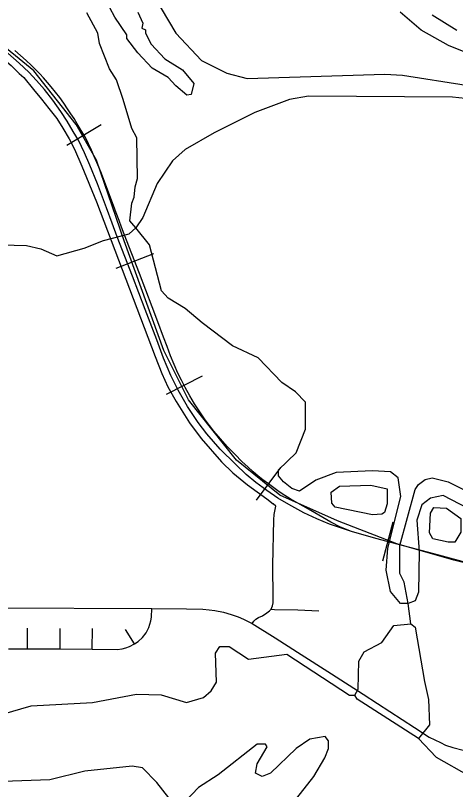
# Model space of a CAD drawing. Extents: x -1403959 to 81668, y -1400582 to 11018.
# Drawn here: x 7452.7 to 7531.9, y 7946.8 to 8085.9 of the extents above; entities that cross this region are included whole.
import ezdxf

# ---------------------------------------------------------------- set-up
doc = ezdxf.new("R2010")
doc.units = 0
for name, color, linetype in [('tdCiSectNmbr', 7, 'Continuous'), ('tdCiSectTwpRng', 7, 'Continuous'), ('tdCoSecRteBand', 7, 'Continuous'), ('tdCoSurfBitum', 7, 'Continuous')]:
    doc.layers.add(name, color=color, linetype=linetype)

msp = doc.modelspace()

# ---------------------------------------------------------------- linework, layer by layer
at = {"layer": 'tdCiSectNmbr'}
for points in [[(7419.84, 8102.96), (7431.08, 8094.04), (7441.8, 8085.19), (7446.72, 8081.35), (7451.93, 8076.94), (7453.38, 8075.54)], [(7453.38, 8075.54), (7454.18, 8074.77), (7455.97, 8072.64)], [(7455.97, 8072.64), (7457.4, 8070.88), (7458.71, 8069.2), (7460.11, 8067.41), (7461.24, 8065.66), (7462.33, 8063.78), (7463.29, 8061.93), (7464.62, 8058.85), (7467.26, 8052.43), (7477.84, 8024.62)], [(7477.84, 8024.62), (7479.04, 8021.59), (7480.12, 8019.2), (7481.63, 8016.54), (7484.02, 8012.73), (7486.08, 8009.88), (7489.73, 8005.71), (7491.77, 8003.73), (7494.45, 8001.54), (7497.94, 7999.05), (7499.07, 7998.13)], [(7498.7, 7979.23), (7498.96, 7979.82), (7499.05, 7980.33), (7499.07, 7981.19), (7498.98, 7987.12), (7499.15, 7995.26), (7499.22, 7996.25), (7499.55, 7997.74), (7499.07, 7998.13)], [(7427.04, 7981.06), (7427.84, 7980.62), (7428.61, 7980.26), (7429.38, 7980), (7430.24, 7979.78), (7430.91, 7979.69), (7431.68, 7979.63), (7432.64, 7979.6), (7437.78, 7979.58), (7443.53, 7979.52), (7449.17, 7979.47), (7477.2, 7979.32), (7483.49, 7979.27), (7486.38, 7979.2), (7487.55, 7979.12), (7488.54, 7978.96), (7490.14, 7978.65), (7491.49, 7978.27), (7492.78, 7977.81), (7493.71, 7977.43), (7495.29, 7976.65), (7495.29, 7976.65)], [(7495.29, 7976.65), (7495.58, 7977.06), (7495.91, 7977.42), (7496.41, 7977.7), (7497.12, 7978.02), (7497.4, 7978.19)], [(7497.4, 7978.19), (7497.67, 7978.35), (7498.4, 7978.92), (7498.7, 7979.23)], [(7495.29, 7976.65), (7499.39, 7974.07), (7503.44, 7971.48), (7509.55, 7967.56), (7515.22, 7963.92), (7517.83, 7962.23), (7524.47, 7957.91), (7527.09, 7956.2), (7529.17, 7955.21), (7530.08, 7954.78), (7531.36, 7954.33), (7533.22, 7953.86), (7534.69, 7953.55), (7536.08, 7953.37), (7539.13, 7953.2), (7539.62, 7953.18), (7542.9, 7953.04), (7545.21, 7952.89), (7545.26, 7952.9)]]:
    msp.add_lwpolyline(points, dxfattribs=at)
at = {"layer": 'tdCiSectTwpRng'}
for points in [[(7451.43, 7972.1), (7454.87, 7972.1), (7460.72, 7972.06), (7466.51, 7971.99), (7471.01, 7971.95), (7471.92, 7972.09), (7472.57, 7972.27), (7473.18, 7972.49), (7474.1, 7972.96), (7474.74, 7973.4), (7475.54, 7974.14), (7476.18, 7974.96), (7476.69, 7975.93), (7477.03, 7977.09), (7477.15, 7977.76), (7477.2, 7979.32)], [(7498.7, 7979.23), (7499.32, 7979.17), (7503.52, 7979.1), (7507.25, 7978.91)], [(7454.87, 7972.1), (7454.89, 7975.78)], [(7460.72, 7972.06), (7460.73, 7975.72)], [(7466.51, 7971.99), (7466.55, 7975.72)], [(7474.1, 7972.96), (7472.52, 7975.53)]]:
    msp.add_lwpolyline(points, dxfattribs=at)
at = {"layer": 'tdCoSecRteBand'}
for p, q in [((7468.14, 8066.26), (7461.91, 8062.55)), ((7477.51, 8043.08), (7470.74, 8040.47)), ((7486.28, 8021.1), (7479.8, 8017.83)), ((7500.35, 8004.65), (7496.02, 7998.83)), ((7520.59, 7994.84), (7518.75, 7987.82))]:
    msp.add_line(p, q, dxfattribs=at)
for points in [[(7559.76, 7980.9), (7531.53, 7988), (7521.3, 7990.93), (7510.62, 7995.08), (7500.25, 7999.69), (7492.48, 8005.98), (7483.8, 8016.84), (7479.39, 8025.71), (7472.27, 8045.43), (7467.27, 8059.95), (7463.62, 8066.37), (7456.01, 8076.01), (7448.39, 8082.14), (7425.07, 8101.14), (7411.35, 8112.48)], [(7540.55, 7985.75), (7528.86, 7988.92), (7517.55, 7991.89), (7513.12, 7993.15), (7511.15, 7993.93), (7509.41, 7994.87), (7505.84, 7996.97), (7502.13, 7999.07), (7501.13, 7999.65), (7500.15, 8000.32), (7499.18, 8001), (7498.19, 8001.73), (7497.2, 8002.47), (7496.32, 8003.19), (7495.45, 8003.91), (7494.47, 8004.81), (7493.5, 8005.71), (7492.14, 8007.07), (7490.78, 8008.43), (7489.59, 8009.81), (7488.4, 8011.19), (7487.61, 8012.22), (7486.83, 8013.24), (7485.86, 8014.68), (7484.9, 8016.11), (7484.06, 8017.58), (7483.23, 8019.05), (7482.57, 8020.36), (7481.91, 8021.66), (7481.25, 8023.22), (7480.59, 8024.78), (7479.97, 8026.44), (7479.35, 8028.1), (7478.31, 8030.84), (7477.27, 8033.58), (7476.13, 8036.56), (7474.99, 8039.54), (7473.62, 8043.09), (7472.25, 8046.64), (7471.79, 8047.86), (7471.34, 8049.09), (7470.83, 8050.45), (7470.32, 8051.81), (7469.51, 8053.97), (7468.7, 8056.12), (7468.03, 8057.82), (7467.35, 8059.52), (7466.87, 8060.61), (7466.39, 8061.7), (7465.83, 8062.85), (7465.27, 8064.01), (7464.8, 8064.79), (7464.34, 8065.58), (7463.79, 8066.49), (7463.25, 8067.41), (7462.66, 8068.29), (7462.08, 8069.18), (7461.38, 8070.19), (7460.68, 8071.21), (7459.91, 8072.16), (7459.14, 8073.11), (7458.43, 8073.91), (7457.72, 8074.71), (7457.05, 8075.46), (7456.37, 8076.2), (7455.5, 8077.03), (7454.62, 8077.85), (7453.61, 8078.74), (7452.6, 8079.63)], [(7540.55, 7985.75), (7528.86, 7988.92), (7517.55, 7991.89), (7513.12, 7993.15), (7509.18, 7994.52), (7506.88, 7995.46), (7504.6, 7996.5), (7501.88, 7998.02), (7499.88, 7999.19), (7497.93, 8000.53), (7495.95, 8002), (7494.2, 8003.45), (7492.25, 8005.25), (7489.53, 8007.96), (7487.15, 8010.72), (7485.58, 8012.78), (7483.65, 8015.64), (7481.98, 8018.59), (7480.66, 8021.2), (7479.34, 8024.32), (7478.1, 8027.64), (7476.02, 8033.11), (7473.74, 8039.07), (7471, 8046.17), (7470.09, 8048.62), (7469.07, 8051.35), (7467.45, 8055.66), (7466.1, 8059.05), (7465.14, 8061.23), (7464.03, 8063.54), (7463.09, 8065.11), (7462, 8066.94), (7460.83, 8068.71), (7459.44, 8070.74), (7457.89, 8072.65), (7456.47, 8074.24), (7455.13, 8075.74), (7453.38, 8077.39), (7451.35, 8079.16)]]:
    msp.add_lwpolyline(points, dxfattribs=at)
at = {"layer": 'tdCoSurfBitum'}
for points in [[(7477.59, 8089.46), (7481.56, 8082.74), (7486.14, 8077.85), (7490.72, 8075.55), (7494.38, 8074.64), (7519.12, 8075.38), (7522.33, 8075.23), (7533.78, 8073.39)], [(7483.54, 8071.59), (7481.55, 8073.27), (7480.18, 8074.8), (7477.28, 8076.48), (7474.68, 8079.23), (7472.7, 8081.83), (7472.7, 8082.44), (7470.56, 8085.65), (7469.65, 8087.33)], [(7474.68, 8086.56), (7475.6, 8084.57), (7475.45, 8083.66), (7476.06, 8083.35), (7476.06, 8082.74), (7477.13, 8080.76), (7479.57, 8078.16), (7482.77, 8076.17), (7484.76, 8073.73), (7484.3, 8071.74), (7483.54, 8071.59)], [(7538.21, 8077.51), (7530.58, 8080.57), (7525.69, 8083.32), (7521.88, 8086.53)], [(7450.23, 8044.74), (7454.66, 8044.58), (7457.25, 8043.97), (7460.16, 8042.75), (7465.04, 8044.12), (7468.56, 8045.49), (7473.14, 8046.71), (7474.36, 8047.78), (7473.29, 8049), (7473.6, 8052.2), (7474.06, 8053.27), (7474.21, 8055.11), (7474.67, 8056.63), (7474.52, 8063.96), (7473.61, 8065.64), (7472.08, 8070.83), (7470.86, 8074.35), (7469.64, 8076.33), (7467.81, 8080.91), (7467.5, 8082.75), (7465.52, 8086.41)], [(7527.68, 8086.06), (7532.11, 8083.31)], [(7552.11, 8072.61), (7544.63, 8071.09), (7536.99, 8070.64), (7531.34, 8071.25), (7505.38, 8071.42), (7502.02, 8070.81), (7495.75, 8068.53), (7488.42, 8064.87), (7483.23, 8061.82), (7480.93, 8059.83), (7478.18, 8055.71), (7475.58, 8049.61), (7474.36, 8047.78)], [(7523.35, 7980.25), (7521.98, 7980.25), (7520.15, 7982.39), (7519.39, 7986.21), (7519.69, 7990.18), (7521.99, 7999.49), (7521.53, 8002.85), (7520.16, 8003.92), (7516.95, 8004.08), (7510.38, 8003.78), (7506.72, 8002.41), (7503.81, 8000.42), (7502.44, 8000.88), (7500.91, 8002.1), (7500, 8003.17), (7500, 8004.24), (7503.21, 8007.29), (7504.89, 8011.57), (7504.89, 8016.45), (7503.06, 8018.29), (7500.62, 8019.97), (7496.34, 8024.4), (7491.76, 8026.54), (7486.27, 8030.67), (7483.21, 8033.26), (7480.16, 8035.1), (7478.94, 8036.47), (7476.8, 8044.72), (7474.36, 8047.78)], [(7537.26, 7995.67), (7529.63, 7999.64), (7527.33, 7999.18), (7525.81, 7997.96), (7524.89, 7995.22), (7525.34, 7989.57), (7525.19, 7982.24), (7524.58, 7980.71), (7523.35, 7980.25), (7522.59, 7984.07), (7521.83, 7985.6), (7521.83, 7990.64), (7524.59, 8000.71), (7525.2, 8001.63), (7526.42, 8002.54), (7527.64, 8002.85), (7530.54, 8002.08), (7538.18, 7998.26)], [(7516.95, 7996.14), (7510.23, 7997.52), (7509.62, 7998.28), (7509.47, 8000.27), (7510.99, 8001.33), (7516.64, 8001.48), (7519.55, 8000.87), (7519.54, 7998.12), (7519.09, 7996.59), (7518.63, 7996.29), (7516.95, 7996.14)], [(7530.54, 7991.24), (7527.79, 7991.86), (7527.18, 7992.92), (7527.33, 7996.44), (7527.94, 7997.5), (7530.24, 7997.35), (7532.83, 7995.52), (7532.83, 7993.07), (7531.76, 7991.24), (7530.54, 7991.24)], [(7523.81, 7976.59), (7523.35, 7980.25)], [(7443.31, 7958.32), (7455.54, 7961.83), (7466.53, 7962.43), (7474.47, 7963.95), (7478.9, 7963.79), (7483.48, 7962.42), (7486.54, 7963.33), (7487.91, 7964.55), (7488.83, 7966.08), (7488.68, 7971.27), (7489.45, 7972.49), (7491.13, 7972.49), (7494.64, 7970.2), (7501.51, 7971.11), (7512.81, 7963.77), (7513.73, 7963.77), (7514.34, 7964.84), (7514.49, 7969.88), (7515.41, 7971.56), (7518.62, 7973.23), (7520.76, 7976.29), (7523.81, 7976.59), (7524.57, 7975.98), (7526.25, 7966.2), (7527.01, 7963), (7527.16, 7958.42), (7525.18, 7955.97), (7528.38, 7952.61), (7534.34, 7949.25)], [(7525.18, 7955.97), (7514.18, 7963.01), (7513.73, 7963.77)], [(7494.16, 7933.55), (7506.39, 7949.12), (7508.37, 7952.47), (7508.99, 7954.15), (7508.99, 7955.53), (7508.38, 7956.29), (7505.63, 7955.84), (7503.18, 7954.16), (7498.6, 7949.73), (7497.07, 7949.12), (7495.85, 7949.73), (7496.16, 7951.41), (7497.99, 7954.47), (7497.68, 7954.92), (7496.16, 7954.93), (7489.13, 7949.43), (7485.62, 7947.15), (7483.17, 7944.55)], [(7480.27, 7945.32), (7478.13, 7948.07), (7475.54, 7950.66), (7473.7, 7950.97), (7465.15, 7950.06), (7458.89, 7948.54), (7450.49, 7948.24), (7443.92, 7946.72), (7441.63, 7947.02), (7437.66, 7949.01), (7426.66, 7948.1), (7423.3, 7946.73)]]:
    msp.add_lwpolyline(points, dxfattribs=at)

doc.saveas('drawing.dxf')
